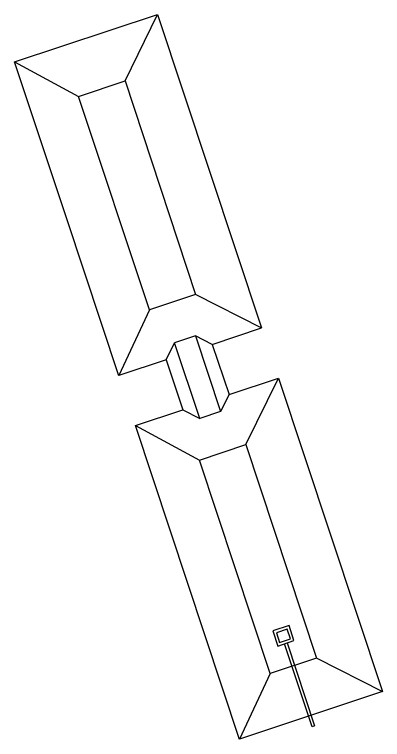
# Model space of a CAD drawing. Extents: x 400935 to 481562, y 415700 to 505362.
# Drawn here: x 401915 to 401976.9, y 418827.2 to 418949.2 of the extents above; entities that cross this region are included whole.
import ezdxf

# ---------------------------------------------------------------- set-up
doc = ezdxf.new("R2010")
doc.units = 0
doc.layers.add('Tiered Skimmer Basin Both CELL', color=7, linetype='Continuous')

msp = doc.modelspace()

# ---------------------------------------------------------------- linework, layer by layer
at = {"layer": 'Tiered Skimmer Basin Both CELL'}
for p, q in [((401915.03, 418941.21), (401939.09, 418949.19)), ((401915.03, 418941.21), (401939.09, 418949.19)), ((401915.03, 418941.21), (401939.09, 418949.19)), ((401915.03, 418941.21), (401939.09, 418949.19)), ((401915.03, 418941.21), (401939.09, 418949.19)), ((401915.03, 418941.21), (401939.09, 418949.19)), ((401933.62, 418938.03), (401939.09, 418949.19)), ((401933.62, 418938.03), (401939.09, 418949.19)), ((401933.62, 418938.03), (401939.09, 418949.19)), ((401933.62, 418938.03), (401939.09, 418949.19)), ((401933.62, 418938.03), (401939.09, 418949.19)), ((401933.62, 418938.03), (401939.09, 418949.19)), ((401939.09, 418949.19), (401947.86, 418922.82)), ((401939.09, 418949.19), (401947.86, 418922.82)), ((401939.09, 418949.19), (401947.86, 418922.82)), ((401939.09, 418949.19), (401947.86, 418922.82)), ((401939.09, 418949.19), (401947.86, 418922.82)), ((401939.09, 418949.19), (401947.86, 418922.82)), ((401915.03, 418941.21), (401925.8, 418935.39)), ((401923.81, 418914.79), (401915.03, 418941.21)), ((401915.03, 418941.21), (401925.8, 418935.39)), ((401923.81, 418914.79), (401915.03, 418941.21)), ((401915.03, 418941.21), (401925.8, 418935.39)), ((401923.81, 418914.79), (401915.03, 418941.21)), ((401915.03, 418941.21), (401925.8, 418935.39)), ((401923.81, 418914.79), (401915.03, 418941.21)), ((401915.03, 418941.21), (401925.8, 418935.39)), ((401923.81, 418914.79), (401915.03, 418941.21)), ((401915.03, 418941.21), (401925.8, 418935.39)), ((401923.81, 418914.79), (401915.03, 418941.21)), ((401925.82, 418935.42), (401933.62, 418938.03)), ((401925.82, 418935.42), (401933.62, 418938.03)), ((401925.82, 418935.42), (401933.62, 418938.03)), ((401925.82, 418935.42), (401933.62, 418938.03)), ((401925.82, 418935.42), (401933.62, 418938.03)), ((401925.82, 418935.42), (401933.62, 418938.03)), ((401933.62, 418938.03), (401945.49, 418902.09)), ((401933.62, 418938.03), (401945.49, 418902.09)), ((401933.62, 418938.03), (401945.49, 418902.09)), ((401933.62, 418938.03), (401945.49, 418902.09)), ((401933.62, 418938.03), (401945.49, 418902.09)), ((401933.62, 418938.03), (401945.49, 418902.09)), ((401937.72, 418899.5), (401925.82, 418935.42)), ((401937.72, 418899.5), (401925.82, 418935.42)), ((401937.72, 418899.5), (401925.82, 418935.42)), ((401937.72, 418899.5), (401925.82, 418935.42)), ((401937.72, 418899.5), (401925.82, 418935.42)), ((401937.72, 418899.5), (401925.82, 418935.42)), ((401947.86, 418922.82), (401956.6, 418896.45)), ((401947.86, 418922.82), (401956.6, 418896.45)), ((401947.86, 418922.82), (401956.6, 418896.45)), ((401947.86, 418922.82), (401956.6, 418896.45)), ((401947.86, 418922.82), (401956.6, 418896.45)), ((401947.86, 418922.82), (401956.6, 418896.45)), ((401932.56, 418888.41), (401923.81, 418914.79)), ((401932.56, 418888.41), (401923.81, 418914.79)), ((401932.56, 418888.41), (401923.81, 418914.79)), ((401932.56, 418888.41), (401923.81, 418914.79)), ((401932.56, 418888.41), (401923.81, 418914.79)), ((401932.56, 418888.41), (401923.81, 418914.79)), ((401945.49, 418902.09), (401937.72, 418899.5)), ((401945.49, 418902.09), (401937.72, 418899.5)), ((401945.49, 418902.09), (401937.72, 418899.5)), ((401945.49, 418902.09), (401937.72, 418899.5)), ((401945.49, 418902.09), (401937.72, 418899.5)), ((401945.49, 418902.09), (401937.72, 418899.5)), ((401945.56, 418902.09), (401956.6, 418896.45)), ((401945.56, 418902.09), (401956.6, 418896.45)), ((401945.56, 418902.09), (401956.6, 418896.45)), ((401945.56, 418902.09), (401956.6, 418896.45)), ((401945.56, 418902.09), (401956.6, 418896.45)), ((401945.56, 418902.09), (401956.6, 418896.45)), ((401937.72, 418899.5), (401932.56, 418888.44)), ((401937.72, 418899.5), (401932.56, 418888.44)), ((401937.72, 418899.5), (401932.56, 418888.44)), ((401937.72, 418899.5), (401932.56, 418888.44)), ((401937.72, 418899.5), (401932.56, 418888.44)), ((401937.72, 418899.5), (401932.56, 418888.44)), ((401948.31, 418893.69), (401956.6, 418896.45)), ((401948.31, 418893.69), (401956.6, 418896.45)), ((401948.31, 418893.69), (401956.6, 418896.45)), ((401948.31, 418893.69), (401956.6, 418896.45)), ((401948.31, 418893.69), (401956.6, 418896.45)), ((401948.31, 418893.69), (401956.6, 418896.45)), ((401945.46, 418895.12), (401941.95, 418893.94)), ((401945.46, 418895.12), (401941.95, 418893.94)), ((401945.46, 418895.12), (401941.95, 418893.94)), ((401945.46, 418895.12), (401941.95, 418893.94)), ((401945.46, 418895.12), (401941.95, 418893.94)), ((401945.46, 418895.12), (401941.95, 418893.94)), ((401948.31, 418893.69), (401945.46, 418895.12)), ((401945.46, 418895.12), (401949.71, 418882.42)), ((401948.31, 418893.69), (401945.46, 418895.12)), ((401945.46, 418895.12), (401949.71, 418882.42)), ((401948.31, 418893.69), (401945.46, 418895.12)), ((401945.46, 418895.12), (401949.71, 418882.42)), ((401948.31, 418893.69), (401945.46, 418895.12)), ((401945.46, 418895.12), (401949.71, 418882.42)), ((401948.31, 418893.69), (401945.46, 418895.12)), ((401945.46, 418895.12), (401949.71, 418882.42)), ((401948.31, 418893.69), (401945.46, 418895.12)), ((401945.46, 418895.12), (401949.71, 418882.42)), ((401940.53, 418891.1), (401941.95, 418893.94)), ((401940.53, 418891.1), (401941.95, 418893.94)), ((401940.53, 418891.1), (401941.95, 418893.94)), ((401940.53, 418891.1), (401941.95, 418893.94)), ((401940.53, 418891.1), (401941.95, 418893.94)), ((401940.53, 418891.1), (401941.95, 418893.94)), ((401946.19, 418881.24), (401941.95, 418893.94)), ((401946.19, 418881.24), (401941.95, 418893.94)), ((401946.19, 418881.24), (401941.95, 418893.94)), ((401946.19, 418881.24), (401941.95, 418893.94)), ((401946.19, 418881.24), (401941.95, 418893.94)), ((401946.19, 418881.24), (401941.95, 418893.94)), ((401948.31, 418893.69), (401951.13, 418885.25)), ((401948.31, 418893.69), (401951.13, 418885.25)), ((401948.31, 418893.69), (401951.13, 418885.25)), ((401948.31, 418893.69), (401951.13, 418885.25)), ((401948.31, 418893.69), (401951.13, 418885.25)), ((401948.31, 418893.69), (401951.13, 418885.25)), ((401940.53, 418891.1), (401932.56, 418888.44)), ((401940.53, 418891.1), (401932.56, 418888.44)), ((401940.53, 418891.1), (401932.56, 418888.44)), ((401940.53, 418891.1), (401932.56, 418888.44)), ((401940.53, 418891.1), (401932.56, 418888.44)), ((401940.53, 418891.1), (401932.56, 418888.44)), ((401940.53, 418891.1), (401943.34, 418882.67)), ((401940.53, 418891.1), (401943.34, 418882.67)), ((401940.53, 418891.1), (401943.34, 418882.67)), ((401940.53, 418891.1), (401943.34, 418882.67)), ((401940.53, 418891.1), (401943.34, 418882.67)), ((401940.53, 418891.1), (401943.34, 418882.67)), ((401951.13, 418885.25), (401959.43, 418888.01)), ((401951.13, 418885.25), (401959.43, 418888.01)), ((401951.13, 418885.25), (401959.43, 418888.01)), ((401951.13, 418885.25), (401959.43, 418888.01)), ((401951.13, 418885.25), (401959.43, 418888.01)), ((401951.13, 418885.25), (401959.43, 418888.01)), ((401953.95, 418876.84), (401959.43, 418888.01)), ((401953.95, 418876.84), (401959.43, 418888.01)), ((401953.95, 418876.84), (401959.43, 418888.01)), ((401953.95, 418876.84), (401959.43, 418888.01)), ((401953.95, 418876.84), (401959.43, 418888.01)), ((401953.95, 418876.84), (401959.43, 418888.01)), ((401959.43, 418888.01), (401968.19, 418861.64)), ((401959.43, 418888.01), (401968.19, 418861.64)), ((401959.43, 418888.01), (401968.19, 418861.64)), ((401959.43, 418888.01), (401968.19, 418861.64)), ((401959.43, 418888.01), (401968.19, 418861.64)), ((401959.43, 418888.01), (401968.19, 418861.64)), ((401951.13, 418885.25), (401949.71, 418882.42)), ((401951.13, 418885.25), (401949.71, 418882.42)), ((401951.13, 418885.25), (401949.71, 418882.42)), ((401951.13, 418885.25), (401949.71, 418882.42)), ((401951.13, 418885.25), (401949.71, 418882.42)), ((401951.13, 418885.25), (401949.71, 418882.42)), ((401935.36, 418880.02), (401943.34, 418882.67)), ((401935.36, 418880.02), (401943.34, 418882.67)), ((401935.36, 418880.02), (401943.34, 418882.67)), ((401935.36, 418880.02), (401943.34, 418882.67)), ((401935.36, 418880.02), (401943.34, 418882.67)), ((401935.36, 418880.02), (401943.34, 418882.67)), ((401943.34, 418882.67), (401946.19, 418881.24)), ((401943.34, 418882.67), (401946.19, 418881.24)), ((401943.34, 418882.67), (401946.19, 418881.24)), ((401943.34, 418882.67), (401946.19, 418881.24)), ((401943.34, 418882.67), (401946.19, 418881.24)), ((401943.34, 418882.67), (401946.19, 418881.24)), ((401949.71, 418882.42), (401946.19, 418881.24)), ((401949.71, 418882.42), (401946.19, 418881.24)), ((401949.71, 418882.42), (401946.19, 418881.24)), ((401949.71, 418882.42), (401946.19, 418881.24)), ((401949.71, 418882.42), (401946.19, 418881.24)), ((401949.71, 418882.42), (401946.19, 418881.24)), ((401935.36, 418880.02), (401946.13, 418874.21)), ((401944.14, 418853.61), (401935.36, 418880.02)), ((401935.36, 418880.02), (401946.13, 418874.21)), ((401944.14, 418853.61), (401935.36, 418880.02)), ((401935.36, 418880.02), (401946.13, 418874.21)), ((401944.14, 418853.61), (401935.36, 418880.02)), ((401935.36, 418880.02), (401946.13, 418874.21)), ((401944.14, 418853.61), (401935.36, 418880.02)), ((401935.36, 418880.02), (401946.13, 418874.21)), ((401944.14, 418853.61), (401935.36, 418880.02)), ((401935.36, 418880.02), (401946.13, 418874.21)), ((401944.14, 418853.61), (401935.36, 418880.02)), ((401946.16, 418874.23), (401953.95, 418876.84)), ((401946.16, 418874.23), (401953.95, 418876.84)), ((401946.16, 418874.23), (401953.95, 418876.84)), ((401946.16, 418874.23), (401953.95, 418876.84)), ((401946.16, 418874.23), (401953.95, 418876.84)), ((401946.16, 418874.23), (401953.95, 418876.84)), ((401953.95, 418876.84), (401965.83, 418840.9)), ((401953.95, 418876.84), (401965.83, 418840.9)), ((401953.95, 418876.84), (401965.83, 418840.9)), ((401953.95, 418876.84), (401965.83, 418840.9)), ((401953.95, 418876.84), (401965.83, 418840.9)), ((401953.95, 418876.84), (401965.83, 418840.9)), ((401958.06, 418838.32), (401946.16, 418874.23)), ((401958.06, 418838.32), (401946.16, 418874.23)), ((401958.06, 418838.32), (401946.16, 418874.23)), ((401958.06, 418838.32), (401946.16, 418874.23)), ((401958.06, 418838.32), (401946.16, 418874.23)), ((401958.06, 418838.32), (401946.16, 418874.23)), ((401968.19, 418861.64), (401976.94, 418835.27)), ((401968.19, 418861.64), (401976.94, 418835.27)), ((401968.19, 418861.64), (401976.94, 418835.27)), ((401968.19, 418861.64), (401976.94, 418835.27)), ((401968.19, 418861.64), (401976.94, 418835.27)), ((401968.19, 418861.64), (401976.94, 418835.27)), ((401952.9, 418827.22), (401944.14, 418853.61)), ((401952.9, 418827.22), (401944.14, 418853.61)), ((401952.9, 418827.22), (401944.14, 418853.61)), ((401952.9, 418827.22), (401944.14, 418853.61)), ((401952.9, 418827.22), (401944.14, 418853.61)), ((401952.9, 418827.22), (401944.14, 418853.61)), ((401961.22, 418846.38), (401958.5, 418845.48)), ((401961.22, 418846.38), (401958.5, 418845.48)), ((401961.22, 418846.38), (401958.5, 418845.48)), ((401961.22, 418846.38), (401958.5, 418845.48)), ((401961.22, 418846.38), (401958.5, 418845.48)), ((401961.22, 418846.38), (401958.5, 418845.48)), ((401962.05, 418843.85), (401961.22, 418846.38)), ((401962.05, 418843.85), (401961.22, 418846.38)), ((401962.05, 418843.85), (401961.22, 418846.38)), ((401962.05, 418843.85), (401961.22, 418846.38)), ((401962.05, 418843.85), (401961.22, 418846.38)), ((401962.05, 418843.85), (401961.22, 418846.38)), ((401958.5, 418845.48), (401959.33, 418842.95)), ((401958.5, 418845.48), (401959.33, 418842.95)), ((401958.5, 418845.48), (401959.33, 418842.95)), ((401958.5, 418845.48), (401959.33, 418842.95)), ((401958.5, 418845.48), (401959.33, 418842.95)), ((401958.5, 418845.48), (401959.33, 418842.95)), ((401960.92, 418845.79), (401959.09, 418845.18)), ((401960.92, 418845.79), (401959.09, 418845.18)), ((401960.92, 418845.79), (401959.09, 418845.18)), ((401960.92, 418845.79), (401959.09, 418845.18)), ((401960.92, 418845.79), (401959.09, 418845.18)), ((401960.92, 418845.79), (401959.09, 418845.18)), ((401959.09, 418845.18), (401959.63, 418843.54)), ((401959.09, 418845.18), (401959.63, 418843.54)), ((401959.09, 418845.18), (401959.63, 418843.54)), ((401959.09, 418845.18), (401959.63, 418843.54)), ((401959.09, 418845.18), (401959.63, 418843.54)), ((401959.09, 418845.18), (401959.63, 418843.54)), ((401961.46, 418844.15), (401960.92, 418845.79)), ((401961.46, 418844.15), (401960.92, 418845.79)), ((401961.46, 418844.15), (401960.92, 418845.79)), ((401961.46, 418844.15), (401960.92, 418845.79)), ((401961.46, 418844.15), (401960.92, 418845.79)), ((401961.46, 418844.15), (401960.92, 418845.79)), ((401959.33, 418842.95), (401962.05, 418843.85)), ((401959.33, 418842.95), (401962.05, 418843.85)), ((401959.33, 418842.95), (401962.05, 418843.85)), ((401959.33, 418842.95), (401962.05, 418843.85)), ((401959.33, 418842.95), (401962.05, 418843.85)), ((401959.33, 418842.95), (401962.05, 418843.85)), ((401959.63, 418843.54), (401961.46, 418844.15)), ((401959.63, 418843.54), (401961.46, 418844.15)), ((401959.63, 418843.54), (401961.46, 418844.15)), ((401959.63, 418843.54), (401961.46, 418844.15)), ((401959.63, 418843.54), (401961.46, 418844.15)), ((401959.63, 418843.54), (401961.46, 418844.15)), ((401965.09, 418829.38), (401960.47, 418843.33)), ((401965.09, 418829.38), (401960.47, 418843.33)), ((401965.09, 418829.38), (401960.47, 418843.33)), ((401965.09, 418829.38), (401960.47, 418843.33)), ((401965.09, 418829.38), (401960.47, 418843.33)), ((401965.09, 418829.38), (401960.47, 418843.33)), ((401960.91, 418843.48), (401965.52, 418829.53)), ((401960.91, 418843.48), (401965.52, 418829.53)), ((401960.91, 418843.48), (401965.52, 418829.53)), ((401960.91, 418843.48), (401965.52, 418829.53)), ((401960.91, 418843.48), (401965.52, 418829.53)), ((401960.91, 418843.48), (401965.52, 418829.53)), ((401965.83, 418840.9), (401958.06, 418838.32)), ((401965.83, 418840.9), (401958.06, 418838.32)), ((401965.83, 418840.9), (401958.06, 418838.32)), ((401965.83, 418840.9), (401958.06, 418838.32)), ((401965.83, 418840.9), (401958.06, 418838.32)), ((401965.83, 418840.9), (401958.06, 418838.32)), ((401965.9, 418840.91), (401976.94, 418835.27)), ((401965.9, 418840.91), (401976.94, 418835.27)), ((401965.9, 418840.91), (401976.94, 418835.27)), ((401965.9, 418840.91), (401976.94, 418835.27)), ((401965.9, 418840.91), (401976.94, 418835.27)), ((401965.9, 418840.91), (401976.94, 418835.27)), ((401958.06, 418838.32), (401952.9, 418827.26)), ((401958.06, 418838.32), (401952.9, 418827.26)), ((401958.06, 418838.32), (401952.9, 418827.26)), ((401958.06, 418838.32), (401952.9, 418827.26)), ((401958.06, 418838.32), (401952.9, 418827.26)), ((401958.06, 418838.32), (401952.9, 418827.26)), ((401976.94, 418835.27), (401952.9, 418827.26)), ((401976.94, 418835.27), (401952.9, 418827.26)), ((401976.94, 418835.27), (401952.9, 418827.26)), ((401976.94, 418835.27), (401952.9, 418827.26)), ((401976.94, 418835.27), (401952.9, 418827.26)), ((401976.94, 418835.27), (401952.9, 418827.26)), ((401965.52, 418829.53), (401965.09, 418829.38)), ((401965.52, 418829.53), (401965.09, 418829.38)), ((401965.52, 418829.53), (401965.09, 418829.38)), ((401965.52, 418829.53), (401965.09, 418829.38)), ((401965.52, 418829.53), (401965.09, 418829.38)), ((401965.52, 418829.53), (401965.09, 418829.38))]:
    msp.add_line(p, q, dxfattribs=at)

doc.saveas('drawing.dxf')
